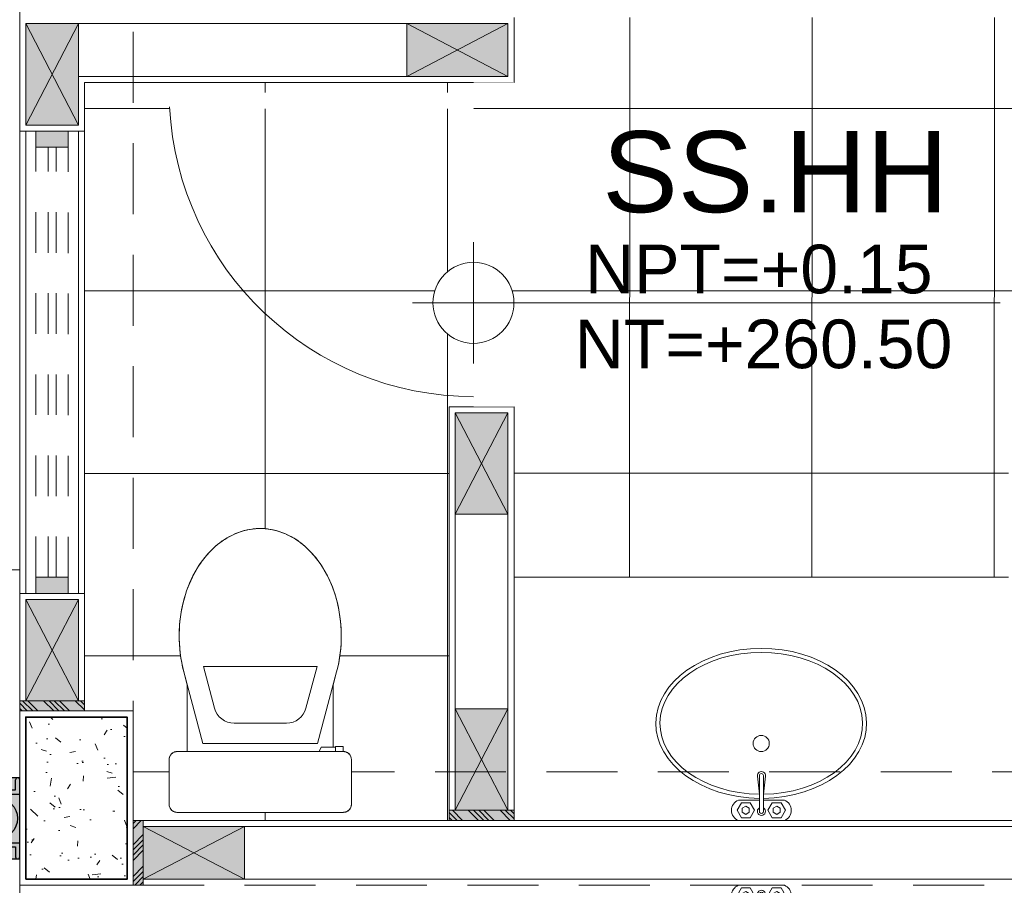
# Model space of a CAD drawing. Header units: millimetres. Extents: x -8931983 to 9630244, y 4 to 18563053.
# Tile 257 of 329: x 349145.68 to 349148.11, y 9282010.09 to 9282012.23. Entities that reach past the tile are written whole.
import ezdxf

# ---------------------------------------------------------------- set-up
doc = ezdxf.new("R2010")
doc.units = ezdxf.units.MM
doc.set_wipeout_variables(frame=1)
for name, pattern in [('01 nivel$0$HIDDEN2', [0.1875, 0.125, -0.0625]), ('CONTINUA', [0]), ('DASHED2', [0.375, 0.25, -0.125])]:
    doc.linetypes.add(name, pattern=pattern)
for name, color, linetype, lineweight in [('.', 7, 'Continuous', 0), ('013MobiliarioBaño', 151, 'Continuous', 13), ('0_ CUNETAS', 151, 'Continuous', 5), ('0_APATAROS SANITARIOS', 40, 'Continuous', 5), ('0_MUROS 2 BAJOS', 150, 'Continuous', 9), ('0_PROYECCIONES 1', 1, 'DASHED2', 0), ('0_VANOS', 30, 'Continuous', 9), ('COLUMNAS', 3, 'Continuous', 35), ('COLUMNETAS TOP', 253, 'Continuous', 0), ('G-ANNO-DIMS', 7, 'Continuous', 5), ('JUNTAS DE DILATACIÓN', 160, 'CONTINUA', 9), ('MURO', 133, 'Continuous', 15), ('SGE Arq-Linea fina', 255, 'Continuous', 0), ('TARRAJEO', 32, 'Continuous', 0), ('TEXTO AMBIENTES', 7, 'Continuous', 30), ('vereda', 254, 'Continuous', 5)]:
    doc.layers.add(name, color=color, linetype=linetype, lineweight=lineweight)
for name, color, linetype, lineweight, true_color in [('0_COLUMNA ACHURADO', 250, 'Continuous', 0, 0x363636), ('0_TEXTURA PISOS', 252, 'Continuous', 0, 0x8c8c8c), ('tuberia des. fluvial ftt', 169, 'Continuous', 0, 0x232d53)]:
    doc.layers.add(name, color=color, linetype=linetype, lineweight=lineweight, true_color=true_color)
doc.styles.add('Arial_1', font='arial.ttf', dxfattribs={"height": 0.15})

# ---------------------------------------------------------------- blocks, each defined once
blk = doc.blocks.new('C-4-flat-1-flat-1')
at = {"lineweight": 0}
blk.add_wipeout([(-0.43628214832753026, -0.4729520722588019), (-0.4363811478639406, -0.0629520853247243), (-0.4362609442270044, -0.060757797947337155), (-0.4357956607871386, -0.058143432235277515), (-0.43541534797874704, -0.05667769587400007), (-0.4343496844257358, -0.0541647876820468), (-0.4336601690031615, -0.052875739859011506), (-0.431631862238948, -0.05000833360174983), (-0.43052669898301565, -0.048808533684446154), (-0.4295311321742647, -0.04787814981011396), (-0.4275657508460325, -0.0463670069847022), (-0.42586503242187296, -0.04533885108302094), (-0.42476948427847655, -0.044791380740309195), (-0.42285110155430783, -0.044022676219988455), (-0.4205272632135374, -0.04338173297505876), (-0.41638597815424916, -0.04294725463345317), (-0.30638598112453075, -0.04292069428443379), (-0.3051001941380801, -0.04296175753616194), (-0.3032864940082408, -0.04316156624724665), (-0.3012231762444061, -0.043597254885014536), (-0.29925233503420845, -0.04423433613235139), (-0.2975451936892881, -0.04497840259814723), (-0.2955900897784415, -0.04608166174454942), (-0.29405094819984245, -0.047173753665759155), (-0.292675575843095, -0.04835507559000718), (-0.29171337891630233, -0.04932449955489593), (-0.2905299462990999, -0.050724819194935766), (-0.28954541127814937, -0.05212449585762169), (-0.2890509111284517, -0.0529375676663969), (-0.2879564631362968, -0.055140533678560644), (-0.28743738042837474, -0.0565071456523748), (-0.2870195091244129, -0.05790802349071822), (-0.2865118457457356, -0.060637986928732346), (-0.2863751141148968, -0.08791586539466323), (-0.12195374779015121, -0.08787616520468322), (-0.11705966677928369, -0.08656604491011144), (-0.10590800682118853, -0.08358080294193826), (-0.09557122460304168, -0.08081369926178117), (-0.08624783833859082, -0.07835112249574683), (-0.07438328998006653, -0.07557322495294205), (-0.062352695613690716, -0.07320060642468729), (-0.04838376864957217, -0.07099474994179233), (-0.04125851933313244, -0.07008577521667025), (-0.023101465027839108, -0.06846964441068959), (-0.012396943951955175, -0.06796168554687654), (-0.004792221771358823, -0.06780211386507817), (0.009015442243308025, -0.06793906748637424), (0.016149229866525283, -0.06822559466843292), (0.023826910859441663, -0.06869869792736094), (0.03891084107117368, -0.07013299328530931), (0.04617154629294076, -0.07106214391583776), (0.0612078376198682, -0.07348663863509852), (0.06957008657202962, -0.07513125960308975), (0.0836711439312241, -0.0783946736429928), (0.09481034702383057, -0.08141794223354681), (0.1018432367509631, -0.08354416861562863), (0.11003148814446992, -0.08626682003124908), (0.11603840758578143, -0.08843650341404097), (0.13488710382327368, -0.09623510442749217), (0.16399015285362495, -0.11147084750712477), (0.17588374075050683, -0.11904348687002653), (0.19005486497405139, -0.12944593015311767), (0.20163336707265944, -0.13923189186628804), (0.2135162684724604, -0.15070705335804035), (0.22422333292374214, -0.16280505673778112), (0.22427293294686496, -0.16276453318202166), (0.2407425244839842, -0.1864193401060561), (0.24207106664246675, -0.1887637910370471), (0.251172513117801, -0.20711007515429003), (0.2532847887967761, -0.2123656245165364), (0.2597313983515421, -0.23332062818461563), (0.2618929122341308, -0.24449410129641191), (0.2636426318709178, -0.2649477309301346), (0.2636426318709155, -0.2649477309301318), (0.2622135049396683, -0.2889512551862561), (0.2602522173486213, -0.30007065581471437), (0.25471231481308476, -0.31953177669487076), (0.2485066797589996, -0.33445459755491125), (0.24547392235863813, -0.34062660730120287), (0.24078181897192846, -0.349157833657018), (0.23375754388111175, -0.3602085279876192), (0.2242740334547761, -0.3727800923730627), (0.21357281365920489, -0.38488326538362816), (0.19887536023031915, -0.3988786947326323), (0.1858408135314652, -0.4094722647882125), (0.17724328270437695, -0.4156836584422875), (0.15942911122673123, -0.42683035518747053), (0.13496996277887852, -0.43939317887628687), (0.12140261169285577, -0.44516824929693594), (0.09805190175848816, -0.4532997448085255), (0.06300054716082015, -0.461859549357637), (0.02392522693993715, -0.46698305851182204), (-0.0013956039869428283, -0.4679093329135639), (-0.03204271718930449, -0.466559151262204), (-0.05781654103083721, -0.46329188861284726), (-0.0909129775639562, -0.45614631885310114), (-0.1058190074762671, -0.4521637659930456), (-0.1218668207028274, -0.447876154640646), (-0.2753402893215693, -0.4479132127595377), (-0.27533889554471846, -0.4536924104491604), (-0.2740581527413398, -0.4536921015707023), (-0.27405351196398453, -0.472912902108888), (-0.2862821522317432, -0.4729206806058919), (-0.2863232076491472, -0.4742015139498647), (-0.28652283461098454, -0.4760141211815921), (-0.28686760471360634, -0.47772436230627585), (-0.287247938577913, -0.4790606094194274), (-0.2883136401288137, -0.481703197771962), (-0.289003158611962, -0.4829922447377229), (-0.2899542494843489, -0.4844705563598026), (-0.2921366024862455, -0.48705940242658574), (-0.2931849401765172, -0.4880356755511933), (-0.2958803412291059, -0.49000290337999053), (-0.29835498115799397, -0.4912825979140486), (-0.3008815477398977, -0.49217771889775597), (-0.30300033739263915, -0.4926495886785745), (-0.30627732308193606, -0.4929206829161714), (-0.41627731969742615, -0.49294724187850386), (-0.4201091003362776, -0.49257768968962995), (-0.4214401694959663, -0.4922706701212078), (-0.42378604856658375, -0.49148616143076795), (-0.4250035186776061, -0.4909455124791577), (-0.426845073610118, -0.4899303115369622), (-0.4287049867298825, -0.4886212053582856), (-0.4304208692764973, -0.48709279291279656), (-0.4318377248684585, -0.48551800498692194), (-0.4330616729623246, -0.4838306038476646), (-0.43395249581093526, -0.48231521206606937), (-0.43522590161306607, -0.47936084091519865), (-0.4359450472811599, -0.47660380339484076)], dxfattribs=at).dxf.layer = '013MobiliarioBaño'
at = {"layer": '013MobiliarioBaño', "lineweight": 0}
for p, q in [((-0.3063859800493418, -0.0429206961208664), (-0.4163859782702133, -0.0429472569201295)), ((-0.4363811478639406, -0.0629520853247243), (-0.4362821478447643, -0.4729520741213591)), ((-0.2863751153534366, -0.0879158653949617), (-0.2863811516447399, -0.0629158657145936)), ((-0.1219537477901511, -0.0878761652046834), (-0.2863751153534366, -0.0879158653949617)), ((-0.2663657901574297, -0.1265345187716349), (-0.0898622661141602, -0.0792854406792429)), ((-0.0898622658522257, -0.0792854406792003), (-0.1219537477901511, -0.0878761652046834)), ((-0.266331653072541, -0.2679110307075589), (-0.2663657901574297, -0.1265345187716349)), ((-0.1792767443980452, -0.1549817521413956), (-0.0769327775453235, -0.1275848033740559)), ((-0.0768650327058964, -0.4081457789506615), (-0.0769327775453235, -0.1275848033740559)), ((-0.2163316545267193, -0.2678989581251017), (-0.2163472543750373, -0.2032931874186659)), ((-0.266331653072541, -0.2679110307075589), (-0.2662975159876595, -0.4092875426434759)), ((-0.2163316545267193, -0.2678989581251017), (-0.216316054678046, -0.3325047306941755)), ((-0.1792222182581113, -0.3807982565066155), (-0.0768650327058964, -0.4081457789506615)), ((-0.2662975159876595, -0.4092875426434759), (-0.0897711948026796, -0.4564513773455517)), ((-0.2753474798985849, -0.4181339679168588), (-0.2862965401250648, -0.41333141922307)), ((-0.2753388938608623, -0.4536924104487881), (-0.2753474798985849, -0.4181339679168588)), ((-0.2740581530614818, -0.4536921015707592), (-0.2862867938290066, -0.4536950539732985)), ((-0.2753402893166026, -0.4479132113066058), (-0.1218668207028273, -0.447876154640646)), ((-0.2753402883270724, -0.4479132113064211), (-0.1218668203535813, -0.4478761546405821)), ((-0.2753388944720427, -0.4536924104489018), (-0.2753402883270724, -0.4479132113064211)), ((-0.2740581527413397, -0.4536921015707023), (-0.2753388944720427, -0.4536924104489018)), ((-0.2740535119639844, -0.4729129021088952), (-0.2740581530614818, -0.4536921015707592)), ((-0.2740535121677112, -0.4729129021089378), (-0.2740581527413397, -0.4536921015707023)), ((-0.1218668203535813, -0.4478761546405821), (-0.0897711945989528, -0.456451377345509)), ((-0.286282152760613, -0.4729158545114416), (-0.2740535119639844, -0.4729129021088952)), ((-0.2862821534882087, -0.4729158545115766), (-0.2740535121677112, -0.4729129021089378)), ((-0.4162773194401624, -0.4929472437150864), (-0.306277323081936, -0.4929206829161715))]:
    blk.add_line(p, q, dxfattribs=at)
at = {"layer": '013MobiliarioBaño', "lineweight": 0, "flags": 128}
blk.add_lwpolyline([(-0.4163859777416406, -0.042947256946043), (-0.3063859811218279, -0.0429206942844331, -0.0160843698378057), (-0.3051001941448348, -0.0429617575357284, -0.0986962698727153), (-0.2975451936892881, -0.0449784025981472, -0.0824966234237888), (-0.2922186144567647, -0.0487989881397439, -0.0521878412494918), (-0.2896015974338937, -0.0520373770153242, -0.0439883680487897), (-0.2879564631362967, -0.0551405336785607, -0.0365715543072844), (-0.2870195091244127, -0.0579080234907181, -0.0347512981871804), (-0.2865118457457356, -0.0606379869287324, -0.0218207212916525), (-0.2863885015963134, -0.0623784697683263, -0.0067182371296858), (-0.2863811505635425, -0.0629158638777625), (-0.286282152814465, -0.4729158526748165, -0.0160830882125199), (-0.2863232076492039, -0.4742015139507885, -0.0228063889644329), (-0.28652283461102, -0.4760141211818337, -0.0218183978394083), (-0.2868676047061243, -0.4777243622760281, -0.0347540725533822), (-0.287720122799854, -0.4803672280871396, -0.0365716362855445), (-0.2890031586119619, -0.4829922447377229, -0.0439884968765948), (-0.2910314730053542, -0.4858596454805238, -0.0521855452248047), (-0.2940408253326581, -0.4887368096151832, -0.082496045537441), (-0.2998120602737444, -0.4918452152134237, -0.0824837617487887), (-0.3062773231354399, -0.4929206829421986), (-0.4162773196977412, -0.492947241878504, -0.0160821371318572), (-0.4175630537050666, -0.4929061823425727, -0.0986987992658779), (-0.4251182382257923, -0.4908894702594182, -0.0824964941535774), (-0.4304447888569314, -0.4870688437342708, -0.0521851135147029), (-0.4330616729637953, -0.4838306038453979, -0.0439886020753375), (-0.4347068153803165, -0.4807274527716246, -0.0365715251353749), (-0.4356437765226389, -0.4779599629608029, -0.0347517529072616), (-0.436151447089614, -0.4752300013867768, -0.0218210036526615), (-0.4362747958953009, -0.473489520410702, -0.0067191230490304), (-0.4362821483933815, -0.4729520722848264), (-0.4363811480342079, -0.0629520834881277, -0.016084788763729), (-0.4363400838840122, -0.0616662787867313, -0.022803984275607), (-0.4361404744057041, -0.0598538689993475, -0.0218208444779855), (-0.4357956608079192, -0.0581434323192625, -0.0347516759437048), (-0.434943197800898, -0.0555007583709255, -0.0365719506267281), (-0.4336601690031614, -0.0528757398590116, -0.0439887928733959), (-0.4316318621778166, -0.0500083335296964, -0.0521852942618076), (-0.428622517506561, -0.0471311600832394, -0.0824986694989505), (-0.4228511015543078, -0.0440226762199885, -0.0824812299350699), (-0.4163859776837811, -0.0429472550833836)], format="xyb", dxfattribs=at)
at = {"layer": '013MobiliarioBaño', "lineweight": 0}
for points in [[(-0.0898622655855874, -0.0792854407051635, -0.1383247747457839), (0.0979623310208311, -0.0823463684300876, -0.0674308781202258), (0.1696130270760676, -0.1149553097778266, -0.0791594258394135), (0.2242233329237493, -0.1628050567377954, -0.0802437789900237), (0.2532847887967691, -0.2123656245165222, -0.1964005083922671), (0.2512018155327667, -0.3284620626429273, -0.091852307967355), (0.2135728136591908, -0.3848832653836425, -0.0663496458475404), (0.1640656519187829, -0.4241433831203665, -0.0672943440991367), (0.0912710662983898, -0.4552901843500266, -0.132912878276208), (-0.0897711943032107, -0.4564513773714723)], [(-0.0897711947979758, -0.4564513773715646, 0.1383247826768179), (0.0980519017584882, -0.4532997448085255, 0.0674308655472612), (0.1696868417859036, -0.4206562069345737, 0.0791594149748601), (0.2242740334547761, -0.3727800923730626, 0.0802437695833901), (0.2533115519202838, -0.3232054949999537, 0.1964005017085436), (0.2511725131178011, -0.2071100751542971, 0.0918523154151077), (0.2135162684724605, -0.1507070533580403, 0.0663496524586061), (0.1639901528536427, -0.1114708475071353, 0.067294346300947), (0.0911805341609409, -0.0803592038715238, 0.132912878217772), (-0.0898622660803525, -0.0792854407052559)]]:
    blk.add_lwpolyline(points, format="xyb", dxfattribs=at)
for centre, major_axis, ratio, start_param, end_param in [((-0.4163811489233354, -0.0629472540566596), (0.0199589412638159, -0.0012808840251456), 0.9999999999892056, 1.635125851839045, 3.205922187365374), ((-0.3063811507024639, -0.0629206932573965), (0.0199589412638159, -0.0012808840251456), 0.9999999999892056, 0.0643295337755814, 1.635125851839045), ((-0.1663472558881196, -0.2032811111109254), (0.0498973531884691, -0.003202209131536), 0.9999999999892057, 1.896446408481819, 3.205922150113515), ((-0.1663160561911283, -0.3324926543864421), (0.0498973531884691, -0.003202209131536), 0.9999999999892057, -3.07726315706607, -1.767787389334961), ((-0.416282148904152, -0.4729472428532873), (0.0199589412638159, -0.0012808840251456), 0.9999999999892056, -3.077263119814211, -1.506466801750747), ((-0.3062821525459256, -0.4729206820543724), (0.0199589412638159, -0.0012808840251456), 0.9999999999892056, -1.506466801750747, 0.0643295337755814)]:
    blk.add_ellipse(centre, major_axis=major_axis, ratio=ratio, start_param=start_param, end_param=end_param, dxfattribs=at)
blk = doc.blocks.new('Lav ovalado')
at = {"layer": '013MobiliarioBaño', "lineweight": 0}
for p, q in [((-0.0222333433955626, 0.0049999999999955), (-0.1104479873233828, 0.0049999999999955)), ((-0.0222333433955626, -0.0049999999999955), (-0.1104479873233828, -0.0049999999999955))]:
    blk.add_line(p, q, dxfattribs=at)
for points in [[(-0.0500000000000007, 0.0049999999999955), (-0.0500000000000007, 0.0566099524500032, -0.6886077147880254), (0, 0.0566099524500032), (0, -0.0566099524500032, -0.6886077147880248), (-0.0500000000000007, -0.0566099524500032)], [(-0.0644141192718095, -0.0049999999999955), (-0.10935532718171, -0.0099401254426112, -1.115964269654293), (-0.1093550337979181, 0.0099400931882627), (-0.0644263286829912, 0.0049999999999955)], [(-0.0500000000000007, -0.0566099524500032), (-0.0500000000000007, -0.0049999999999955, -0.6886077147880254)]]:
    blk.add_lwpolyline(points, format="xyb", dxfattribs=at)
for points in [[(-0.0436602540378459, 0.0485134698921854), (-0.0250000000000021, 0.0592869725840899), (-0.0063397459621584, 0.0485134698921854), (-0.0063397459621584, 0.0269664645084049), (-0.0250000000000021, 0.0161929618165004), (-0.0436602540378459, 0.0269664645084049)], [(-0.0350000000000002, 0.0377399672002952), (-0.0300000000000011, 0.0464002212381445), (-0.0199999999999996, 0.0464002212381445), (-0.0150000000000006, 0.0377399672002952), (-0.0199999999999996, 0.0290797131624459), (-0.0300000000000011, 0.0290797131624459)], [(-0.0436602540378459, -0.0278383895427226), (-0.0250000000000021, -0.0170648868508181), (-0.0063397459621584, -0.0278383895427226), (-0.0063397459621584, -0.0493853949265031), (-0.0250000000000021, -0.0601588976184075), (-0.0436602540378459, -0.0493853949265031)], [(-0.0350000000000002, -0.0386118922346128), (-0.0300000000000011, -0.0299516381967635), (-0.0199999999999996, -0.0299516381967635), (-0.0150000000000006, -0.0386118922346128), (-0.0199999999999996, -0.0472721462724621), (-0.0300000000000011, -0.0472721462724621)]]:
    blk.add_lwpolyline(points, close=True, dxfattribs=at)
blk.add_circle((-0.1897540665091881, -0.0004359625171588), 0.02, dxfattribs=at)
for centre, radius, start, end in [((-0.1104479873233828, 0), 0.005, 90, 270), ((-0.0222333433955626, 0), 0.01, 210, 149.9999999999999), ((-0.0222333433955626, 0), 0.005, 270, 90)]:
    blk.add_arc(centre, radius, start, end, dxfattribs=at)
at = {"layer": '013MobiliarioBaño', "lineweight": 0, "extrusion": (0, 0, -1)}
for major_axis, ratio, start_param, end_param in [((-1.165e-13, 0.2600000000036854), 0.7115384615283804, 1.588351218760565, 7.833072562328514), ((2.49e-14, 0.2500000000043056), 0.6999999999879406, 1.589053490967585, 7.832236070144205)]:
    blk.add_ellipse((-0.2393849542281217, -0.0004359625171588), major_axis=major_axis, ratio=ratio, start_param=start_param, end_param=end_param, dxfattribs=at)
blk = doc.blocks.new('columnas 2do bloque')
at = {"layer": '0_COLUMNA ACHURADO'}
h = blk.add_hatch(dxfattribs=at)
h.set_pattern_fill('AR-CONC', color=256, scale=0.00088, angle=90.00000000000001)
h.set_pattern_definition([(140, (-11259.38227244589, -3112.407211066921), (0.0140263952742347, 0.1603225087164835), [0.016764, -0.184404]), (85.00000000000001, (-11259.38227244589, -3112.407211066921), (-0.1681300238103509, -0.0310142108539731), [0.0134112, -0.1475237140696]), (190.4514447, (-11259.38110358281, -3112.393850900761), (-0.1541036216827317, 0.1293082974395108), [0.014247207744, -0.156719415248]), (136.1842, (-11259.42697644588, -3112.407211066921), (0.0369972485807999, 0.2385495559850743), [0.025146, -0.2766059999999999]), (186.63555761, (-11259.42389336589, -3112.387331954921), (-0.2177349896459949, 0.2089156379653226), [0.0213708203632, -0.2350793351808]), (81.18415117, (-11259.42697644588, -3112.407211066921), (-0.2177349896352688, 0.2089156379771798), [0.0201167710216, -0.2212845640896]), (111, (-11259.41580044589, -3112.384859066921), (0.0899933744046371, 0.1334206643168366), [0.016764, -0.184404]), (56.00000000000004, (-11259.41580044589, -3112.384859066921), (-0.1620854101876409, 0.0543857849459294), [0.0134112, -0.1475232]), (161.451445, (-11259.40830099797, -3112.373740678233), (-0.0720920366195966, 0.1878064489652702), [0.014247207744, -0.1567191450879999]), (127.5, (-11259.38227244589, -3112.407211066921), (-0.0744084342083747, 0.0027179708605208), [0, -0.14573504, 0, -0.1497584, 0, -0.148082]), (97.49999999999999, (-11259.38227244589, -3112.407211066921), (-0.0881589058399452, 0.0588013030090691), [0, -0.08538464, 0, -0.14238224, 0, -0.0564388]), (57.50000000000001, (-11259.38227244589, -3112.457056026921), (0.0050412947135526, 0.1193197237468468), [0, -0.05588, 0, -0.1743456, 0, -0.2313432]), (47.5, (-11259.38227244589, -3112.479408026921), (-0.0223753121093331, 0.1303536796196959), [0, -0.072644, 0, -0.11578336, 0, -0.1642872])])
h.paths.add_polyline_path([(-10.81499999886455, -17.71500000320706), (-10.81500000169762, -17.31500000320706), (-10.56500000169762, -17.31500000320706), (-10.56499999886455, -17.71500000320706)])
at = {"layer": 'COLUMNAS', "color": 6, "elevation": 2.5422651e-09}
blk.add_lwpolyline([(-10.81499999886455, -17.71500000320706), (-10.81500000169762, -17.31500000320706), (-10.56500000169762, -17.31500000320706), (-10.56499999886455, -17.71500000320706)], close=True, dxfattribs=at)
at = {"layer": 'TARRAJEO', "elevation": 2.5422651e-09}
blk.add_lwpolyline([(-10.82999999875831, -17.73000000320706), (-10.83000000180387, -17.30000000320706), (-10.55000000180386, -17.30000000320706), (-10.54999999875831, -17.73000000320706)], close=True, dxfattribs=at)
blk = doc.blocks.new('*U1050')
at = {"linetype": 'Continuous', "true_color": 0xbebebe}
for points in [[(3032.131410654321, 1351.188780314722), (3032.131410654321, 1351.268780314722), (3032.171410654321, 1351.268780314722), (3032.171410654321, 1351.188780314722)], [(3033.231410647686, 1351.188780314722), (3033.231410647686, 1351.268780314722), (3033.271410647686, 1351.268780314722), (3033.271410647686, 1351.188780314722)]]:
    blk.add_hatch(color=9, dxfattribs=at).paths.add_polyline_path(points)
at = {"layer": '0_VANOS', "linetype": 'Continuous'}
for p, q in [((3032.131410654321, 1351.268780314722), (3032.171410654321, 1351.268780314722)), ((3032.131410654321, 1351.268780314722), (3032.131410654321, 1351.188780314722)), ((3032.171410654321, 1351.268780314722), (3032.171410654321, 1351.188780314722)), ((3033.231410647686, 1351.188780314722), (3033.231410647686, 1351.268780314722)), ((3033.231410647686, 1351.268780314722), (3033.271410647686, 1351.268780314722)), ((3033.271410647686, 1351.268780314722), (3033.271410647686, 1351.188780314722)), ((3032.171410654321, 1351.188780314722), (3032.131410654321, 1351.188780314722)), ((3033.271410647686, 1351.188780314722), (3033.231410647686, 1351.188780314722))]:
    blk.add_line(p, q, dxfattribs=at)
at = {"layer": '0_VANOS', "linetype": '01 nivel$0$HIDDEN2', "ltscale": 0.5}
for p, q in [((3032.170780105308, 1351.268780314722), (3033.230780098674, 1351.268780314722)), ((3032.171410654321, 1351.238780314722), (3033.231410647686, 1351.238780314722)), ((3032.171410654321, 1351.218780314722), (3033.231410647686, 1351.218780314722)), ((3032.171410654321, 1351.188780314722), (3033.231410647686, 1351.188780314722))]:
    blk.add_line(p, q, dxfattribs=at)
at = {"layer": '0_VANOS', "linetype": '01 nivel$0$HIDDEN2'}
blk.add_line((3033.231410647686, 1351.268780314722), (3033.271410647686, 1351.268780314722), dxfattribs=at)
blk = doc.blocks.new('montante')
at = {"linetype": 'Continuous', "true_color": 0xffffff}
blk.add_hatch(color=7, dxfattribs=at).paths.add_polyline_path([(-0.0945478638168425, 0.0999999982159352), (-0.0945478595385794, -0.1000000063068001), (0.0554521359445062, -0.1000000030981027), (0.0554521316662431, 0.1000000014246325)])
at = {"layer": '0_MUROS 2 BAJOS', "lineweight": 30}
blk.add_lwpolyline([(-0.0945478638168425, 0.0999999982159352), (-0.0945478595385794, -0.1000000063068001), (0.0554521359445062, -0.1000000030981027), (0.0554521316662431, 0.1000000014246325)], close=True, dxfattribs=at)
at = {"layer": 'tuberia des. fluvial ftt', "color": 6, "lineweight": 30}
for p, q in [((0.045457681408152, 0.0700000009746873), (0.045457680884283, 0.0949999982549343)), ((-1.5133992e-09, 0.0700000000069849), (0.045457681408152, 0.0700000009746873)), ((-1.3096724e-09, 0.0600000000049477), (0.0554576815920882, 0.0600000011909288)), ((1.2805685e-09, -0.0599999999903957), (0.0554576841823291, -0.0599999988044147)), ((1.4842954e-09, -0.069999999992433), (0.0454576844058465, -0.0699999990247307)), ((0.0454576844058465, -0.0699999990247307), (0.0454576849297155, -0.0950000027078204))]:
    blk.add_line(p, q, dxfattribs=at)
at = {"layer": 'tuberia des. fluvial ftt', "color": 4, "lineweight": 30}
blk.add_circle((0, 0), 0.05, dxfattribs=at)
at = {"layer": 'tuberia des. fluvial ftt', "color": 6, "lineweight": 30}
for centre, radius, start, end in [((0.0504576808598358, 0.0949999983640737), 0.0049999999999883, 1.2256320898e-06, 180.0000012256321), ((0, 7.276e-12), 0.0699999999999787, 90.00000122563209, 270.0000012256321), ((0, 7.276e-12), 0.06, 90.00000122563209, 270.0000012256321), ((0.0504576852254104, -0.095000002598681), 0.0049999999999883, 180.0000012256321, 1.2256320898e-06)]:
    blk.add_arc(centre, radius, start, end, dxfattribs=at)
blk = doc.blocks.new('*U995')
at = {"lineweight": 0}
for points in [[(0, -0.04999999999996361), (0.040000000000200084, -0.04999999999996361), (0.040000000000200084, 0.010000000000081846), (0.025000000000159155, 0.010000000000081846), (0.025000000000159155, 0.050000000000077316), (0, 0.050000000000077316)], [(0.8000000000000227, -0.050000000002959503), (0.7599999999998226, -0.050000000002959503), (0.7599999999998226, 0.009999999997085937), (0.7749999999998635, 0.009999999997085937), (0.7749999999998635, 0.04999999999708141), (0.8000000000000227, 0.04999999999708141)]]:
    blk.add_wipeout(points, dxfattribs=at)
blk.add_wipeout([(0.024999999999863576, 0.049999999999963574), (0.025000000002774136, 0.8000000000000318), (0.06500000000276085, 0.8000000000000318), (0.06499999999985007, 0.049999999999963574)], dxfattribs=at)
blk.add_arc((0.0219512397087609, 0.0479251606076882), 0.7530516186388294, 0.1578639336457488, 87.08142791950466, dxfattribs=at)
blk = doc.blocks.new('Cotas de elevación - M_Cota de elevación - Destino rellenado-517392-Nivel 1')
at = {"layer": 'G-ANNO-DIMS'}
for p, q in [((0, -0.0015), (0, 0.0015)), ((-0.0015, 0), (0.013, 0))]:
    blk.add_line(p, q, dxfattribs=at)
blk.add_circle((0, 0), 0.001, dxfattribs=at)
blk = doc.blocks.new('BLOQUE EDF 07 PG')
at = {"layer": '.', "true_color": 0xadddf7, "transparency": 33554572}
h = blk.add_hatch(color=141, dxfattribs=at)
h.dxf.hatch_style = 1
h.paths.add_polyline_path([(-10.82999862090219, -17.3000000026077), (-10.82999862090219, -17.27500000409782), (-10.6699986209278, -17.27500000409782), (-10.6699986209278, -17.3000000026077)])
h = blk.add_hatch(color=141, dxfattribs=at)
h.dxf.hatch_style = 1
h.paths.add_polyline_path([(-9.770000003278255, -17.54499998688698), (-9.770000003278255, -17.56999998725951), (-9.610000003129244, -17.56999998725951), (-9.610000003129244, -17.54499998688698)])
h = blk.add_hatch(color=141, dxfattribs=at)
h.dxf.hatch_style = 1
h.paths.add_polyline_path([(-10.55000000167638, -17.57000000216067), (-10.52500000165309, -17.57000000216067), (-10.52500000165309, -17.73000000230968), (-10.55000000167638, -17.73000000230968)])
at = {"layer": '0_TEXTURA PISOS'}
h = blk.add_hatch(dxfattribs=at)
h.set_pattern_fill('_USER', color=256, scale=0.45, angle=180, style=0, double=1, pattern_type=0)
h.set_pattern_definition([(180, (-9.610000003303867, -15.59000000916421), (-1e-16, -0.45), []), (270, (-9.610000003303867, -15.59000000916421), (0.45, -1e-16), [])])
h.paths.add_polyline_path([(-8.39000001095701, -16.55000001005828), (-8.390000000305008, -16.51000000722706), (-8.330000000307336, -16.51000000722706), (-8.330000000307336, -16.52500000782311), (-8.290000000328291, -16.52500000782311, 0.3967610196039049), (-7.540254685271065, -15.81500000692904), (-8.290000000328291, -15.81500000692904), (-8.290000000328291, -15.77500000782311), (-8.330000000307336, -15.77500000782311), (-8.330000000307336, -15.79000000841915), (-8.390000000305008, -15.79000000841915), (-8.390000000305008, -15.75000000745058), (-8.390000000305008, -15.59000000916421), (-9.610000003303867, -15.59000000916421), (-9.610000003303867, -15.75000000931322), (-9.610000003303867, -15.7900000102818), (-9.670000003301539, -15.7900000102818), (-9.670000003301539, -15.77500000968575), (-9.710000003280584, -15.77500000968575), (-9.710000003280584, -15.81500000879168), (-10.45974531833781, -15.81500000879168, 0.3983563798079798), (-9.705850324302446, -16.52500000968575), (-9.670000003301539, -16.52500000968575), (-9.670000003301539, -16.51000000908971), (-9.610000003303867, -16.51000000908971), (-9.610000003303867, -16.55000001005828), (-9.610000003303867, -16.96999999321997), (-8.390000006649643, -16.96999998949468)])
h.paths.add_polyline_path([(-9.61020756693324, -16.29350270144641, -1), (-9.810207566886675, -16.29350270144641, -1)], flags=16)
h.paths.add_polyline_path([(-9.770000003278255, -16.55000001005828), (-9.710000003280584, -16.55000001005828), (-9.710000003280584, -16.52500000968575, -0.3967610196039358), (-10.45974531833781, -15.81500000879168), (-10.46000000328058, -15.81500000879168), (-10.46000000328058, -15.77500000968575), (-9.710000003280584, -15.77500000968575), (-9.710000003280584, -15.75000000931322), (-10.55000000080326, -15.75000000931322), (-10.54999999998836, -17.45000000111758), (-10.46131551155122, -17.45000000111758), (-10.46132396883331, -17.41497713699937), (-10.45648296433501, -17.4063983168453), (-10.44931588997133, -17.40135698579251), (-10.44290464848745, -17.40016475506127), (-10.41632762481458, -17.40015833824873), (-10.41632754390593, -17.40015833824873), (-10.41636724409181, -17.23573697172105), (-10.41767736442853, -17.23084289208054), (-10.42566034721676, -17.20102168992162), (-10.42867018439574, -17.18816651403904), (-10.43104280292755, -17.17613591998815), (-10.43387836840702, -17.15817926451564), (-10.43415763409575, -17.15504174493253), (-10.43324865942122, -17.16216699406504), (-10.43104280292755, -17.17613591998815), (-10.42867018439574, -17.18816651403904), (-10.42589228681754, -17.20003106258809), (-10.42342971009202, -17.20935444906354), (-10.42066260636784, -17.21969123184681), (-10.37770889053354, -17.38014901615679), (-10.23633237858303, -17.38011487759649), (-10.09495586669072, -17.38008074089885), (-10.04809709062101, -17.20469620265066), (-10.04095152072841, -17.17159976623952), (-10.03768425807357, -17.14582594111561), (-10.03633407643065, -17.115178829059), (-10.03726035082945, -17.08985799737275), (-10.04238385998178, -17.05078267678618), (-10.05094366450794, -17.01573132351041), (-10.05907516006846, -16.99238061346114), (-10.06485023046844, -16.97881326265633), (-10.07741305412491, -16.95435411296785), (-10.08855975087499, -16.93653994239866), (-10.0947711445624, -16.92794241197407), (-10.10536471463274, -16.91490786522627), (-10.11936014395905, -16.90021041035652), (-10.13146331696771, -16.88950919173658), (-10.14403488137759, -16.88002568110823), (-10.15508557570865, -16.87300140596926), (-10.16361680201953, -16.86830930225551), (-10.16978881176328, -16.86527654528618), (-10.18471163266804, -16.85907091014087), (-10.20417275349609, -16.85353100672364), (-10.21529215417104, -16.8515697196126), (-10.23929567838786, -16.85014059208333), (-10.25974930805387, -16.85189031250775), (-10.27092278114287, -16.85405182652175), (-10.29187778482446, -16.86049843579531), (-10.29713333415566, -16.86261071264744), (-10.31547961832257, -16.87171215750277), (-10.31782406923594, -16.87304070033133), (-10.34102616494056, -16.88919509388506), (-10.35353635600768, -16.90026695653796), (-10.36501151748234, -16.91214985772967), (-10.37479747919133, -16.92372835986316), (-10.38519992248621, -16.9378994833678), (-10.39277256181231, -16.94979307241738), (-10.40800830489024, -16.97889612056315), (-10.41580690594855, -16.99774481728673), (-10.41797658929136, -17.00375173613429), (-10.42069924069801, -17.01193998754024), (-10.42282546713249, -17.01897287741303), (-10.42584873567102, -17.03011208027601), (-10.42911214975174, -17.04421313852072), (-10.43075677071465, -17.05257538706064), (-10.43376317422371, -17.07122057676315), (-10.43411041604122, -17.07487238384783), (-10.43318126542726, -17.06761167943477), (-10.43075677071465, -17.05257538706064), (-10.42911214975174, -17.04421313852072), (-10.42584873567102, -17.03011208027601), (-10.42188259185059, -17.01549886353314), (-10.41668461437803, -16.9998661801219), (-10.40800830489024, -16.97889612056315), (-10.39277256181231, -16.94979307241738), (-10.38519992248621, -16.9378994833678), (-10.37479747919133, -16.92372835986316), (-10.36501151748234, -16.91214985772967), (-10.35353635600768, -16.90026695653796), (-10.34143835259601, -16.88955989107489), (-10.34147887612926, -16.88951029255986), (-10.31699731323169, -16.87246507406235), (-10.29450423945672, -16.86130644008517), (-10.27092278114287, -16.85405182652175), (-10.25974930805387, -16.85189031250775), (-10.23929567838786, -16.85014059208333), (-10.21529215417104, -16.8515697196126), (-10.20417275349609, -16.85353100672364), (-10.18471163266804, -16.85907091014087), (-10.16709171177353, -16.86639813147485), (-10.15508557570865, -16.87300140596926), (-10.14403488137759, -16.88002568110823), (-10.13146331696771, -16.88950919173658), (-10.11936014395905, -16.90021041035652), (-10.10536471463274, -16.91490786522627), (-10.0947711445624, -16.92794241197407), (-10.08855975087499, -16.93653994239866), (-10.07741305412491, -16.95435411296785), (-10.06485023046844, -16.97881326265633), (-10.05907516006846, -16.99238061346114), (-10.05094366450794, -17.01573132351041), (-10.04238385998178, -17.05078267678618), (-10.03726035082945, -17.08985799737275), (-10.03633407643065, -17.115178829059), (-10.03768425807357, -17.14582594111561), (-10.04095152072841, -17.17159976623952), (-10.04809709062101, -17.20469620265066), (-10.09495586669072, -17.38008074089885), (-10.23633237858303, -17.38011487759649), (-10.37770889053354, -17.38014901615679), (-10.41636724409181, -17.23573697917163), (-10.41632754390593, -17.40015833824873), (-10.03132755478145, -17.40006537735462), (-10.03132764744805, -17.39968145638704), (-10.02246492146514, -17.40146810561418), (-10.01430364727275, -17.40834792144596), (-10.01132352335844, -17.41675961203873), (-10.01131549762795, -17.45000000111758), (-9.770000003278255, -17.45000000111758)])
h.paths.add_polyline_path([(-10.55000000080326, -15.75000000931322), (-10.67000000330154, -15.75000000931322), (-10.67000000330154, -17.01000000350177), (-10.6699986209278, -17.01000000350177), (-10.6699986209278, -17.27500000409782), (-10.6699986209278, -17.3000000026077), (-10.55000000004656, -17.3000000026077)])
edge = h.paths.add_edge_path()
edge.add_line((-9.770000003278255, -17.45000000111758), (-10.01131549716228, -17.45000000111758))
edge.add_line((-10.01131549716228, -17.45000000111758), (-10.01129562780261, -17.53228781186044))
edge.add_line((-10.01129562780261, -17.53228781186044), (-10.01225075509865, -17.53642871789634))
edge.add_line((-10.01225075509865, -17.53642871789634), (-10.01413926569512, -17.54068139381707))
edge.add_ellipse((-10.03129616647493, -17.53006537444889), major_axis=(-0.014142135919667, 0.014142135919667), ratio=1, start_angle=135.0138358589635, end_angle=225.0138389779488, ccw=False)
edge.add_line((-10.01400964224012, -17.54019716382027), (-10.01627618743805, -17.54341735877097))
edge.add_line((-10.01627618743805, -17.54341735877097), (-10.02042632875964, -17.54715129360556))
edge.add_ellipse((-10.03129616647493, -17.53006537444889), major_axis=(-0.014142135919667, 0.014142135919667), ratio=1, start_angle=135.0138358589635, end_angle=225.0138389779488, ccw=False)
edge.add_line((-10.02081273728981, -17.54725493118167), (-10.02625434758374, -17.54960039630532))
edge.add_line((-10.02625434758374, -17.54960039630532), (-10.02763960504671, -17.54972827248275))
edge.add_arc((-10.03129614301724, -17.53006564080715), 0.0199997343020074, 270.0138348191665, 280.5346039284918, ccw=False)
edge.add_line((-10.03129131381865, -17.55006537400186), (-10.44280814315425, -17.55016474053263))
edge.add_line((-10.44280814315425, -17.55016474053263), (-10.4470803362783, -17.54940441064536))
edge.add_line((-10.4470803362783, -17.54940441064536), (-10.45213001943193, -17.54726296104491))
edge.add_ellipse((-10.44129615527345, -17.53016437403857), major_axis=(0.0141421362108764, 0.0141421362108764), ratio=1, start_angle=135.0138359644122, end_angle=225.0138391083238, ccw=False)
edge.add_line((-10.45131390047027, -17.54748142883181), (-10.45136766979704, -17.54744339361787))
edge.add_arc((-10.44129627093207, -17.53016454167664), 0.019999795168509, 229.6881984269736, 239.7631897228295, ccw=False)
edge.add_line((-10.45423507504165, -17.54541508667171), (-10.45600009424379, -17.54378928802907))
edge.add_line((-10.45600009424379, -17.54378928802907), (-10.45934755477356, -17.5394356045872))
edge.add_ellipse((-10.44129615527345, -17.53016437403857), major_axis=(0.0141421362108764, 0.0141421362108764), ratio=1, start_angle=135.0138359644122, end_angle=225.0138391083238, ccw=False)
edge.add_line((-10.4589316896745, -17.53985126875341), (-10.46075873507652, -17.53529168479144))
edge.add_line((-10.46075873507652, -17.53529168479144), (-10.46086167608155, -17.53431048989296))
edge.add_arc((-10.44129601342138, -17.53016434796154), 0.0200001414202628, 180.0138363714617, 191.9645020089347, ccw=False)
edge.add_line((-10.46129615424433, -17.53016917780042), (-10.46129615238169, -17.53016920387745))
edge.add_line((-10.46129615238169, -17.53016920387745), (-10.46131551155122, -17.45000000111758))
edge.add_line((-10.46131551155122, -17.45000000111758), (-10.55000000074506, -17.45000000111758))
edge.add_line((-10.55000000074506, -17.45000000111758), (-10.54999999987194, -17.56999998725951))
edge.add_line((-10.54999999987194, -17.56999998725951), (-9.770000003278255, -17.56999998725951))
edge.add_line((-9.770000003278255, -17.56999998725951), (-9.770000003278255, -17.45000000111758))
h.paths.add_polyline_path([(-7.33000000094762, -15.75000000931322), (-8.290000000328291, -15.75000000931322), (-8.290000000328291, -15.77500000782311), (-7.540000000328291, -15.77500000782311), (-7.540000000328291, -15.81500000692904), (-7.540254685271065, -15.81500000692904, -0.3967610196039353), (-8.290000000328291, -16.52500000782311), (-8.290000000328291, -16.55000001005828), (-7.33000000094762, -16.55000001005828)])
h.paths.add_polyline_path([(-9.503079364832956, -16.52025288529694), (-8.511073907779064, -16.52025288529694), (-8.511073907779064, -16.27296775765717), (-9.503079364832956, -16.27296775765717)], flags=24)
h.paths.add_polyline_path([(-9.437245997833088, -16.17925030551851), (-8.483357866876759, -16.17925030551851), (-8.483357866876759, -15.76710841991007), (-9.437245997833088, -15.76710841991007)], flags=24)
h.paths.add_polyline_path([(-9.477257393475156, -16.33563166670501), (-8.55990405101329, -16.33563166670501), (-8.55990405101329, -16.08834653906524), (-9.477257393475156, -16.08834653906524)], flags=24)
at = {"layer": 'COLUMNETAS TOP', "true_color": 0xc0c0c0}
for points in [[(-10.81503011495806, -15.85500000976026), (-10.81503011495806, -15.60500000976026), (-10.6850301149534, -15.60500000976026), (-10.6850301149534, -15.85500000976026)], [(-9.625000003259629, -15.60500000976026), (-9.875000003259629, -15.60500000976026), (-9.875000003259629, -15.73500000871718), (-9.625000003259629, -15.73500000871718)], [(-9.755000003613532, -16.56500001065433), (-9.755000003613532, -16.81500001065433), (-9.625000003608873, -16.81500001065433), (-9.625000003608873, -16.56500001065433)], [(-10.81499862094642, -17.27500000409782), (-10.81499862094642, -17.02500000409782), (-10.68499862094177, -17.02500000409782), (-10.68499862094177, -17.27500000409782)], [(-9.755000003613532, -17.29499998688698), (-9.755000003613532, -17.54499998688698), (-9.625000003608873, -17.54499998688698), (-9.625000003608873, -17.29499998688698)], [(-10.52500000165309, -17.58500000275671), (-10.2750000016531, -17.58500000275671), (-10.2750000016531, -17.71500000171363), (-10.52500000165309, -17.71500000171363)]]:
    blk.add_hatch(color=9, dxfattribs=at).paths.add_polyline_path(points)
at = {"layer": 'JUNTAS DE DILATACIÓN'}
h = blk.add_hatch(dxfattribs=at)
h.set_pattern_fill('ANSI34', color=256, scale=0.0029, angle=90.09396363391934)
h.set_pattern_definition([(135.0939636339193, (1522.311896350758, -5604.245869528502), (-0.0389999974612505, -0.0391281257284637), []), (135.0939636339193, (1522.311874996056, -5604.232848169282), (-0.0389999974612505, -0.0391281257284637), []), (135.0939636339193, (1522.311853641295, -5604.219826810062), (-0.0389999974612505, -0.0391281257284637), []), (135.0939636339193, (1522.311832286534, -5604.206805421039), (-0.0389999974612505, -0.0391281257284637), [])])
h.paths.add_polyline_path([(-10.82999862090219, -17.3000000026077), (-10.82999862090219, -17.27500000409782), (-10.6699986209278, -17.27500000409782), (-10.6699986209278, -17.3000000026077)])
h = blk.add_hatch(dxfattribs=at)
h.set_pattern_fill('ANSI34', color=256, scale=0.0029, angle=90.09396363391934)
h.set_pattern_definition([(135.0939636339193, (1523.371894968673, -5604.215869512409), (-0.0389999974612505, -0.0391281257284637), []), (135.0939636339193, (1523.371873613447, -5604.202848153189), (-0.0389999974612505, -0.0391281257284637), []), (135.0939636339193, (1523.37185225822, -5604.189826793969), (-0.0389999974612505, -0.0391281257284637), []), (135.0939636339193, (1523.371830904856, -5604.176805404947), (-0.0389999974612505, -0.0391281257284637), [])])
h.paths.add_polyline_path([(-9.770000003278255, -17.56999998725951), (-9.770000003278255, -17.54499998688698), (-9.610000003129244, -17.54499998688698), (-9.610000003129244, -17.56999998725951)])
h = blk.add_hatch(dxfattribs=at)
h.set_pattern_fill('ANSI34', color=256, scale=0.0029, angle=0.0939636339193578)
h.set_pattern_definition([(45.09396363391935, (-5610.32586954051, -1550.711894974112), (-0.0391281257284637, 0.0389999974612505), []), (45.09396363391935, (-5610.312848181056, -1550.711873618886), (-0.0391281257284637, 0.0389999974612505), []), (45.09396363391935, (-5610.299826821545, -1550.711852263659), (-0.0391281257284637, 0.0389999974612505), []), (45.09396363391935, (-5610.286805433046, -1550.711830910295), (-0.0391281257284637, 0.0389999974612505), [])])
h.paths.add_polyline_path([(-10.55000000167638, -17.57000000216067), (-10.52500000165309, -17.57000000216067), (-10.52500000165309, -17.73000000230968), (-10.55000000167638, -17.73000000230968)])
at = {"layer": '0_PROYECCIONES 1', "ltscale": 0.7}
for points, elevation in [([(-10.5500000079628, -0.6299999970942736), (-10.83000000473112, -0.6299999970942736), (-10.8299999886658, -34.50000001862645), (-10.54999999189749, -34.50000001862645)], -1.6302693e-09), ([(-0.279999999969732, -17.73000000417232), (-0.279999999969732, -17.45000000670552), (-10.5499999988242, -17.45000000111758), (-10.5499999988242, -17.72999999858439)], 3.3901415e-09)]:
    blk.add_lwpolyline(points, close=True, dxfattribs=dict(at, elevation=elevation))
at = {"layer": 'COLUMNETAS TOP'}
for p, q in [((-10.81503011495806, -15.60500000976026, -705.483178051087), (-10.68503011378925, -15.85500000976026, -705.483178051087)), ((-10.81503011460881, -15.85500000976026, -705.483178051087), (-10.6850301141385, -15.60500000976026, -705.483178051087)), ((-9.875000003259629, -15.60500000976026, -41.09727520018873), (-9.62500000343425, -15.73500001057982, -41.09727520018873)), ((-9.625000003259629, -15.60500000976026, -41.09727520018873), (-9.87500000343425, -15.73500001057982, -41.09727520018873)), ((-9.755000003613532, -16.81500001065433, -20.54863759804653), (-9.625000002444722, -16.56500001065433, -20.54863759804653)), ((-9.755000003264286, -16.56500001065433, -20.54863759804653), (-9.625000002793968, -16.81500001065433, -20.54863759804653)), ((-10.81503011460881, -17.27500000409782, 4.1724206e-09), (-10.6850301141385, -17.02500000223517, 4.1724206e-09)), ((-10.81499862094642, -17.02500000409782, 4.1724206e-09), (-10.68499861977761, -17.27500000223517, 4.1724206e-09)), ((-9.755000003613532, -17.54499998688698), (-9.625000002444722, -17.29499998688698)), ((-9.755000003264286, -17.29499998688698), (-9.625000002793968, -17.54499998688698)), ((-10.2750000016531, -17.58500000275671, 4.1725343e-09), (-10.52500000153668, -17.71500000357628, 4.1725343e-09)), ((-10.52500000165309, -17.58500000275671, 4.1725343e-09), (-10.27500000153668, -17.71500000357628, 4.1725343e-09))]:
    blk.add_line(p, q, dxfattribs=at)
for points, elevation in [([(-10.81503011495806, -15.85500000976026), (-10.81503011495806, -15.60500000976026), (-10.6850301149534, -15.60500000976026), (-10.6850301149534, -15.85500000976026)], -705.4831780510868), ([(-9.625000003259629, -15.60500000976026), (-9.875000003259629, -15.60500000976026), (-9.875000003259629, -15.73500000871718), (-9.625000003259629, -15.73500000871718)], -41.09727520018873), ([(-9.755000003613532, -16.56500001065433), (-9.755000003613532, -16.81500001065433), (-9.625000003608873, -16.81500001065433), (-9.625000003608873, -16.56500001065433)], -20.54863759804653), ([(-10.81499862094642, -17.27500000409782), (-10.81499862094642, -17.02500000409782), (-10.68499862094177, -17.02500000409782), (-10.68499862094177, -17.27500000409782)], 4.1725343e-09), ([(-9.755000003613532, -17.29499998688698), (-9.755000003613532, -17.54499998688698), (-9.625000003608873, -17.54499998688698), (-9.625000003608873, -17.29499998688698)], -8.06903e-10), ([(-10.52500000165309, -17.58500000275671), (-10.2750000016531, -17.58500000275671), (-10.2750000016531, -17.71500000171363), (-10.52500000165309, -17.71500000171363)], 4.1725343e-09)]:
    blk.add_lwpolyline(points, close=True, dxfattribs=dict(at, elevation=elevation))
at = {"layer": 'JUNTAS DE DILATACIÓN'}
for points, elevation in [([(-10.82999862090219, -17.3000000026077), (-10.82999862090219, -17.27500000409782), (-10.6699986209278, -17.27500000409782), (-10.6699986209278, -17.3000000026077)], 4.1725343e-09), ([(-9.770000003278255, -17.56999998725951), (-9.770000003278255, -17.54499998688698), (-9.610000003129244, -17.54499998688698), (-9.610000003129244, -17.56999998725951)], 8.613377e-10), ([(-10.55000000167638, -17.57000000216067), (-10.52500000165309, -17.57000000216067), (-10.52500000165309, -17.73000000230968), (-10.55000000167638, -17.73000000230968)], 4.1725343e-09)]:
    blk.add_lwpolyline(points, close=True, dxfattribs=dict(at, elevation=elevation))
at = {"layer": 'MURO'}
for p, q in [((-9.875000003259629, -15.60500000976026, -20.54863759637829), (-10.6850301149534, -15.60500000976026, -20.54863759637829)), ((-9.875000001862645, -15.73500000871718, -20.54863759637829), (-10.6850301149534, -15.73500001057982, -20.54863759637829)), ((-10.81503011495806, -15.85500000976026, -20.54863759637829), (-10.81503011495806, -15.85500000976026, -20.54863759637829)), ((-10.6850301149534, -15.85500000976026, -20.54863759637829), (-10.6850301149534, -15.85500000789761, -20.54863759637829)), ((-10.81503011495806, -15.87000001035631, -20.54863759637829), (-10.81503011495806, -17.01000000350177, -20.54863759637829)), ((-10.68502971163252, -15.87000001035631, -20.54863759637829), (-10.68499906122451, -17.01000000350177, -20.54863759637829)), ((-9.755000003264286, -16.81500001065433, -20.54863759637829), (-9.755000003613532, -17.29499998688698)), ((-9.625000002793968, -16.81500001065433, -20.54863759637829), (-9.625000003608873, -17.29499998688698)), ((-10.2750000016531, -17.58503011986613, 4.1725343e-09), (-7.70499999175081, -17.58503011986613, 3.3901415e-09)), ((-10.27500000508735, -17.71500000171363, 4.1725343e-09), (-7.70499999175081, -17.71499998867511, 3.3901415e-09))]:
    blk.add_line(p, q, dxfattribs=at)
at = {"layer": 'SGE Arq-Linea fina'}
blk.add_line((-8.390000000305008, -16.96999998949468, -20.54863759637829), (-9.610000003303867, -16.96999999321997, -20.54863759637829), dxfattribs=at)
at = {"layer": 'TARRAJEO'}
for p, q in [((-10.82999999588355, -15.59000001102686), (-10.82999862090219, -17.01000000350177, 4.1725343e-09)), ((-9.610000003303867, -15.59000000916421, -20.54863759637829), (-9.610000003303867, -15.75000000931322, -20.54863759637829)), ((-10.67000000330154, -15.75000000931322, -20.54863759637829), (-10.67000000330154, -17.01000000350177, -20.54863759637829)), ((-9.610000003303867, -15.75000000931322, -20.54863759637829), (-10.67000000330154, -15.75000000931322, -20.54863759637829)), ((-10.82999972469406, -15.87000010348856), (-10.67000000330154, -15.87000001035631, -20.54863759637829)), ((-9.770000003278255, -16.55000001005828, -20.54863759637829), (-9.770000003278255, -17.56999998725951, -20.54863759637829)), ((-9.610000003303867, -16.55000001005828, -20.54863759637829), (-9.770000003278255, -16.55000001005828, -20.54863759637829)), ((-9.610000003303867, -16.55000001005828, -20.54863759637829), (-9.610000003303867, -17.56999998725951, -20.54863759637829)), ((-10.55000001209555, -17.56999998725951), (-7.45499999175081, -17.56999998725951, 3.3901415e-09))]:
    blk.add_line(p, q, dxfattribs=at)
at = {"layer": 'TARRAJEO', "elevation": 4.1725343e-09}
blk.add_lwpolyline([(-10.82999862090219, -17.27500000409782), (-10.82999862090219, -17.01000000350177), (-10.6699986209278, -17.01000000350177), (-10.6699986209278, -17.27500000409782)], close=True, dxfattribs=at)
at = {"xscale": -1, "rotation": 270}
blk.add_blockref('*U1050', (-1361.978810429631, -3049.141410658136, 4.1725343e-09), dxfattribs=at)
at = {"layer": '0_ CUNETAS', "color": 251, "lineweight": 0, "true_color": 0x636466}
blk.add_blockref('montante', (-10.88545214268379, -17.56498086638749), dxfattribs=at)
at = {"layer": '0_APATAROS SANITARIOS', "lineweight": 0, "rotation": 269.999454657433}
blk.add_blockref('Lav ovalado', (-8.999565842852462, -17.56999546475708, 4.7605226e-09), dxfattribs=at)
at = {"layer": '0_APATAROS SANITARIOS', "lineweight": 0, "xscale": -1, "rotation": 270.000545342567}
blk.add_blockref('Lav ovalado', (-8.999565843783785, -17.72999999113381, 705.4664041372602), dxfattribs=at)
at = {"layer": 'TEXTO AMBIENTES', "insert": (-10.14023067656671, -15.87004157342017, 8.3450686e-09), "char_height": 0.2, "width": 2.349898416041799, "attachment_point": 1, "style": 'Arial_1'}
blk.add_mtext('\\pxqc;SS.HH', dxfattribs=at)
at = {"layer": 'TEXTO AMBIENTES', "char_height": 0.12, "width": 0.9021418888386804, "attachment_point": 1, "line_spacing_factor": 0.9417779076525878, "style": 'Arial_1'}
for s, insert in [('NPT=+0.15', (-9.434487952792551, -16.15010643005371, 8.3450686e-09)), ('NT=+260.50', (-9.460309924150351, -16.33472764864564, 8.3450686e-09))]:
    blk.add_mtext(s, dxfattribs=dict(at, insert=insert))
at = {"rotation": 90.00000000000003}
blk.add_blockref('C-4-flat-1-flat-1', (-10.50424340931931, -17.11378322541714, -705.4664041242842), dxfattribs=at)
at = {"layer": 'MURO'}
blk.add_blockref('columnas 2do bloque', (0, 0, 1.6302693e-09), dxfattribs=at)
at = {"layer": '0_VANOS', "xscale": -1, "rotation": 90}
blk.add_blockref('*U995', (-9.660000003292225, -15.75000000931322, -20.54863759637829), dxfattribs=at)
at = {"layer": 'TEXTO AMBIENTES', "xscale": 99.99999999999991, "yscale": 99.99999999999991, "zscale": 99.99999999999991}
blk.add_blockref('Cotas de elevación - M_Cota de elevación - Destino rellenado-517392-Nivel 1', (-9.710207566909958, -16.29350270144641, 8.3450686e-09), dxfattribs=at)
blk = doc.blocks.new('VERDA EDF 07 PGG')
at = {"layer": 'vereda', "elevation": -5.0845301e-09}
blk.add_lwpolyline([(-12.03000000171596, -18.15220001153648), (-12.03000000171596, -15.15220001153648), (-13.23003001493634, -15.15220001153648), (-13.23003001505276, -18.15220001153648)], close=True, dxfattribs=at)

msp = doc.modelspace()

# ---------------------------------------------------------------- block references
at = {"lineweight": 5}
msp.add_blockref('BLOQUE EDF 07 PG', (349156.5146963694, 9282027.82441095, -3.2605385e-09), dxfattribs=at)

# ---------------------------------------------------------------- next in the draw order: block references
msp.add_blockref('VERDA EDF 07 PGG', (349157.7146963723, 9282029.024410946, -3.2605385e-09), dxfattribs=at)

doc.saveas('drawing.dxf')
